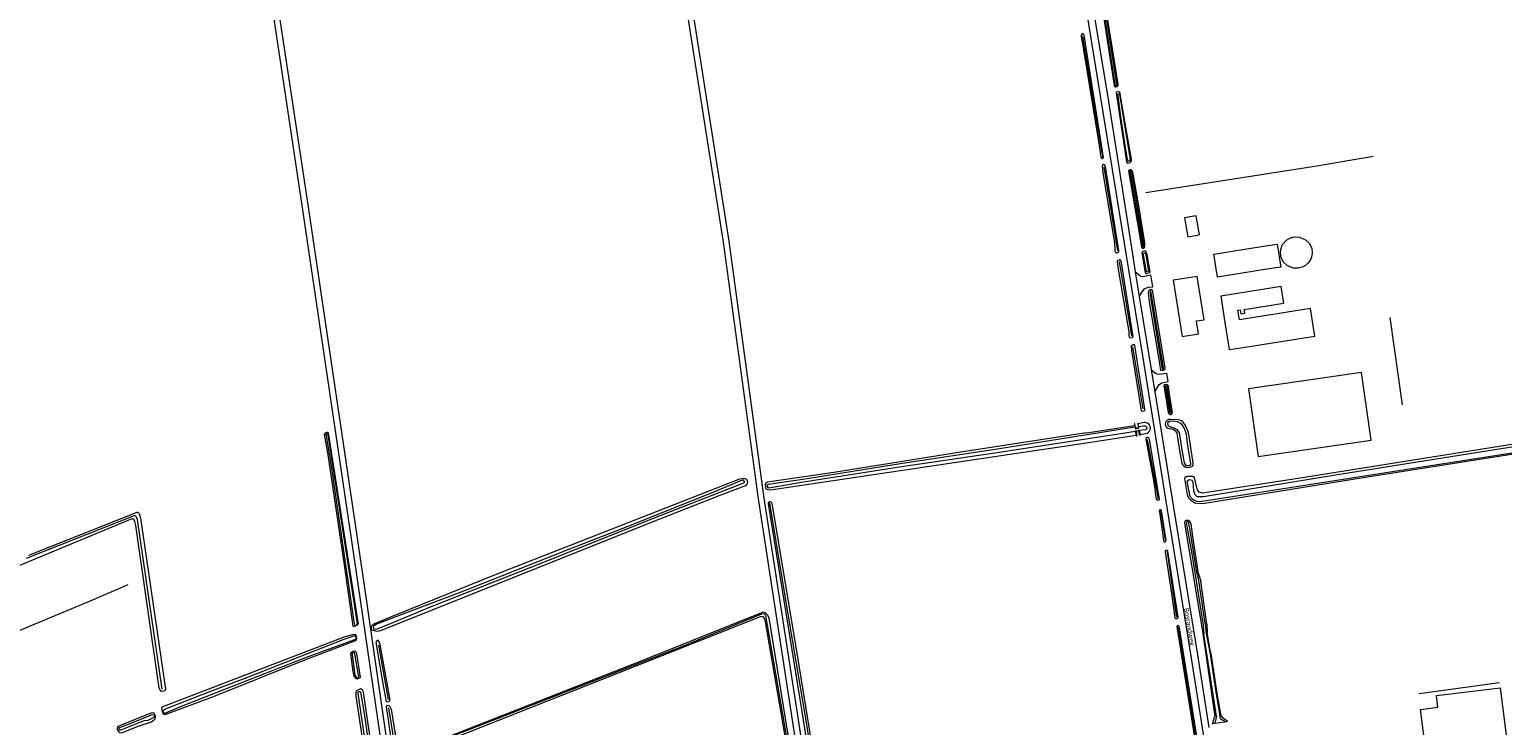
# Model space of a CAD drawing. Extents: x 177628 to 188968, y 384226 to 390673.
# Tile 336 of 393: x 186707 to 187466, y 385678 to 386037. Entities that reach past the tile are written whole.
import ezdxf

# ---------------------------------------------------------------- set-up
doc = ezdxf.new("R2010")
doc.units = 0
for name, color, linetype, lineweight in [('B01_T', 14, 'Continuous', 9), ('B02_F', 14, 'Continuous', 9), ('B02_T', 14, 'Continuous', 9), ('B04_F', 14, 'Continuous', 9), ('B04_T', 14, 'Continuous', 9), ('B14_F', 14, 'Continuous', 9), ('T01_F', 253, 'Continuous', 9), ('T02_F', 253, 'RASTER', 9), ('T04_F', 253, 'HAAG', 9), ('T07_F', 253, 'Continuous', 9), ('T09_F', 253, 'Continuous', 9), ('T09_T', 253, 'Continuous', 9), ('T22_F', 253, 'Continuous', 9), ('V00_F', 8, 'Continuous', 9), ('V00_T', 8, 'Continuous', 9), ('V06_F', 8, 'Continuous', 9), ('W01_F', 253, 'Continuous', 9), ('Z06', 7, 'Continuous', 9)]:
    doc.layers.add(name, color=color, linetype=linetype, lineweight=lineweight)
doc.styles.add('Legend', font='calibri.ttf')
doc.linetypes.add('HAAG', pattern='A,4,-1,[5,TOPOCAD.SHX,S=0.35,R=0,X=-0.35,Y=-0.35],-1', length=6)
doc.linetypes.add('RASTER', pattern='A,4,-1,[4,TOPOCAD.SHX,S=0.5,R=0,X=-0.5,Y=0],-1', length=6)

msp = doc.modelspace()

# ---------------------------------------------------------------- linework, layer by layer
at = {"layer": 'B01_T', "linetype": 'Continuous'}
for points in [[(187301.206, 385908.534), (187296.478, 385907.771), (187301.153, 385878.827), (187309.686, 385880.205), (187308.829, 385885.511)], [(187308.829, 385885.511), (187308.623, 385886.787), (187312.525, 385887.417), (187308.917, 385909.778), (187301.206, 385908.534)]]:
    msp.add_lwpolyline(points, dxfattribs=at)
at = {"layer": 'B02_F', "linetype": 'Continuous'}
for points in [[(187308.356, 385941.067), (187307.315, 385940.888)], [(187310.069, 385931.129), (187309.2, 385930.979)]]:
    msp.add_lwpolyline(points, dxfattribs=at)
at = {"layer": 'B02_T', "linetype": 'Continuous'}
for points in [[(187307.315, 385940.888), (187302.371, 385940.036), (187304.083, 385930.097), (187309.2, 385930.979)], [(187344.932, 385913.462), (187319.481, 385909.417), (187317.598, 385921.266), (187343.047, 385925.312)], [(187333.138, 385892.784), (187353.581, 385896.036), (187352.236, 385904.49), (187321.052, 385899.527), (187323.199, 385886.02)], [(187329.973, 385892.281), (187331.041, 385892.451)], [(187330.47, 385872.808), (187369.621, 385879.033), (187367.375, 385893.156), (187330.76, 385887.333)], [(187323.199, 385886.02), (187325.426, 385872.006), (187330.47, 385872.808)], [(187335.416, 385851.83), (187340.405, 385816.969), (187398.688, 385825.337), (187393.699, 385860.198), (187335.416, 385851.83)]]:
    msp.add_lwpolyline(points, dxfattribs=at)
at = {"layer": 'B04_F', "linetype": 'Continuous'}
for points in [[(187276.782, 385833.972), (187276.543, 385833.93)], [(187278.533, 385834.04), (187278.294, 385833.98)], [(187277.803, 385827.443), (187277.583, 385827.41)], [(187279.463, 385827.92), (187279.243, 385827.88)], [(187316.741, 385679.185), (187316.994, 385679.226)], [(187316.994, 385679.226), (187318.086, 385679.401)], [(187318.086, 385679.401), (187323.272, 385680.232)], [(187323.272, 385680.232), (187324.351, 385680.405)], [(187324.351, 385680.405), (187324.744, 385680.468)]]:
    msp.add_lwpolyline(points, dxfattribs=at)
at = {"layer": 'B04_T', "linetype": 'Continuous'}
for points in [[(187276.543, 385833.93), (187277.012, 385831.23), (187278.923, 385831.5), (187278.533, 385834.04)], [(187278.294, 385833.98), (187278.643, 385831.707), (187277.21, 385831.511), (187276.782, 385833.972)], [(187277.583, 385827.41), (187277.173, 385830.16), (187279.053, 385830.47), (187279.463, 385827.92)], [(187279.243, 385827.88), (187278.867, 385830.214), (187277.422, 385829.997), (187277.803, 385827.443)]]:
    msp.add_lwpolyline(points, dxfattribs=at)
at = {"layer": 'B14_F', "linetype": 'Continuous'}
for points in [[(187310.069, 385931.129), (187308.356, 385941.067)], [(187367.915, 385919.758), (187367.133, 385917.976), (187366.049, 385916.584), (187364.711, 385915.471), (187363.002, 385914.456), (187361.053, 385913.989), (187358.541, 385914.056), (187355.468, 385915.249), (187353.319, 385917.306), (187352.089, 385920.095), (187351.873, 385922.808), (187352.828, 385925.973), (187355.203, 385928.588), (187356.965, 385929.626), (187359, 385930.197), (187361.748, 385930.038), (187364.706, 385928.664), (187366.83, 385926.661), (187367.994, 385924.17), (187368.224, 385921.723), (187367.915, 385919.758)], [(187343.047, 385925.312), (187350.238, 385926.455), (187352.123, 385914.606), (187344.932, 385913.462)], [(187330.76, 385887.333), (187329.973, 385892.281)], [(187331.041, 385892.451), (187331.367, 385890.403), (187333.464, 385890.736), (187333.138, 385892.784)], [(187437.113, 385585.196), (187424.115, 385686.579), (187433.056, 385687.761), (187432.329, 385693.667), (187465.165, 385697.651), (187478.064, 385596.085)]]:
    msp.add_lwpolyline(points, dxfattribs=at)
at = {"layer": 'T01_F', "linetype": 'Continuous'}
msp.add_lwpolyline([(187408.268, 385888.612), (187414.58, 385843.558)], dxfattribs=at)
at = {"layer": 'T02_F', "linetype": 'RASTER'}
msp.add_lwpolyline([(187282.437, 385953.003), (187370.569, 385966.756), (187399.634, 385971.709)], dxfattribs=at)
at = {"layer": 'T04_F', "linetype": 'HAAG'}
msp.add_lwpolyline([(187423.374, 385694.8), (187464.881, 385700.456)], dxfattribs=at)
at = {"layer": 'T07_F', "linetype": 'Continuous'}
for points in [[(187249.85, 386033.382), (187260.088, 385971.475)], [(187260.812, 385966.077), (187267.849, 385922.884)], [(187268.676, 385917.404), (187275.099, 385878.943)], [(187275.529, 385873.476), (187280.949, 385841.586)], [(187283.182, 385825.747), (187288.858, 385795.034)], [(187129.597, 385542.575), (187128.673, 385543.827), (187121.801, 385587.796), (187114.326, 385636.022), (187107.465, 385679.736), (187098.403, 385733.601), (187088.595, 385792.857)], [(186775.268, 385697.06), (186762.681, 385784.442), (186762.106, 385785.693), (186761.292, 385786.595), (186760.436, 385786.202), (186705.255, 385764.398)], [(187290.156, 385788.642), (187292.378, 385774.024)], [(187293.391, 385767.92), (187297.822, 385737.43), (187298.347, 385734.157)], [(186757.607, 385750.752), (186738.507, 385742.508), (186707.634, 385729.599), (186676.35, 385716.463), (186658.53, 385708.805), (186638.762, 385700.727), (186624.904, 385695.477)], [(186896.185, 385661.66), (187043.314, 385718.969), (187084.57, 385735.802), (187085.534, 385735.973), (187085.999, 385735.66), (187086.447, 385734.95), (187100.333, 385654.193)], [(187299.179, 385728.975), (187316.405, 385621.579), (187324.685, 385567.832), (187325.859, 385557.065)], [(186886.852, 385719.737), (186891.812, 385691.643)], [(186892.081, 385687.405), (186896.185, 385661.66)]]:
    msp.add_lwpolyline(points, dxfattribs=at)
at = {"layer": 'T09_F', "linetype": 'Continuous'}
for points in [[(187262.578, 386044.178), (187260.67, 386054.648), (187260.493, 386055.048), (187260.194, 386055.274), (187259.998, 386055.267), (187259.55, 386055.11), (187259.264, 386054.944), (187259.092, 386054.071), (187266.171, 386008.123), (187266.381, 386007.738), (187266.58, 386007.467), (187267.069, 386007.444), (187267.75, 386007.704), (187268.203, 386008.303), (187268.242, 386008.758), (187267.032, 386016.469), (187262.578, 386044.178)], [(187258.324, 385977.3), (187259.345, 385971.257), (187259.617, 385970.666), (187260.009, 385970.521), (187260.22, 385970.487), (187260.663, 385971.082), (187250.592, 386034.043), (187250.394, 386034.473), (187249.932, 386034.911), (187249.663, 386034.788), (187249.03, 386034.041), (187249.194, 386033.4), (187250.17, 386027.597), (187258.324, 385977.3)], [(187271.048, 385992.55), (187269.257, 386004.107), (187269.08, 386004.508), (187268.674, 386004.886), (187268.286, 386004.954), (187267.375, 386004.672), (187267.13, 386004.324), (187272.478, 385968.805), (187272.828, 385968.282), (187273.194, 385968.085), (187273.824, 385968.283), (187274.424, 385968.548), (187274.917, 385968.965), (187275.059, 385969.545), (187275.013, 385970.282), (187271.048, 385992.55)], [(187266.322, 385927.06), (187266.487, 385923.163), (187267.055, 385921.927), (187267.29, 385921.84), (187268.2, 385922.128), (187268.58, 385922.433), (187268.627, 385923.041), (187261.595, 385966.366), (187261.204, 385967.358), (187260.704, 385967.454), (187260.191, 385967.153), (187259.988, 385966.604), (187260.281, 385963.417), (187266.322, 385927.06)], [(187278.62, 385947.165), (187275.785, 385963.439), (187275.494, 385964.187), (187275.185, 385964.529), (187274.652, 385964.652), (187274.064, 385964.632), (187273.66, 385964.374), (187273.566, 385964.134), (187280.222, 385924.929), (187280.45, 385924.592), (187280.908, 385924.276), (187281.352, 385924.352), (187281.804, 385924.592), (187281.924, 385925.043), (187281.908, 385927.067), (187278.62, 385947.165)], [(187283.32, 385920.162), (187282.888, 385922.043), (187282.601, 385922.514), (187282.106, 385922.733), (187281.603, 385922.79), (187281.121, 385922.618), (187280.569, 385922.334), (187280.368, 385921.887), (187282.13, 385911.751), (187282.436, 385911.328), (187282.987, 385911.253), (187284.431, 385911.77), (187284.635, 385911.94), (187283.32, 385920.162)], [(187273.64, 385881.131), (187273.757, 385879.036), (187274.079, 385878.337), (187274.52, 385878.084), (187275.376, 385878.348), (187275.918, 385878.727), (187275.841, 385879.603), (187269.991, 385916.96), (187269.645, 385917.713), (187269.294, 385918.333), (187268.869, 385918.268), (187268.091, 385917.975), (187267.76, 385917.563), (187267.955, 385914.591), (187273.64, 385881.131)], [(187284.415, 385896.907), (187283.88, 385901.371), (187284.184, 385902.58), (187284.377, 385902.864), (187284.844, 385903.07), (187285.14, 385903.121), (187285.683, 385902.882), (187292.324, 385862.716), (187292.293, 385862.065), (187292.107, 385861.584), (187291.054, 385861.08), (187290.152, 385861.32), (187289.633, 385864.755), (187284.415, 385896.907)], [(187279.774, 385842.732), (187279.994, 385840.554), (187280.701, 385840.292), (187281.42, 385840.428), (187281.962, 385840.807), (187282.033, 385841.361), (187276.879, 385874.089), (187276.656, 385874.573), (187276.313, 385874.611), (187275.644, 385874.368), (187274.936, 385873.782), (187275.074, 385871.501), (187279.774, 385842.732)], [(187294.716, 385848.932), (187294.136, 385853.137), (187293.775, 385853.774), (187293.107, 385854.117), (187291.855, 385853.884), (187291.662, 385853.599), (187293.957, 385839.635), (187294.303, 385839.031), (187294.535, 385838.775), (187295.049, 385838.603), (187295.245, 385838.61), (187296.098, 385839.026), (187296.3, 385839.832), (187294.716, 385848.932)], [(186869.101, 385761.149), (186873.71, 385729.446), (186874.616, 385729.384), (186875.968, 385730.086), (186876.607, 385730.778), (186876.34, 385731.533), (186861.165, 385829.052), (186860.816, 385829.291), (186860.3, 385829.372), (186859.378, 385828.948), (186858.871, 385828.316), (186860.765, 385817.78), (186869.101, 385761.149)], [(187251.792, 385829.18), (187188.159, 385819.413), (187121.634, 385808.647), (187087.443, 385803.639), (187086.507, 385803.209), (187086.174, 385802.395), (187086.304, 385801.086), (187086.462, 385800.639), (187086.887, 385800.126), (187087.587, 385799.835), (187088.929, 385799.791), (187252.922, 385824.11)], [(187518.529, 385830.616), (187360.956, 385805.614), (187311.706, 385798.074), (187309.968, 385798.582), (187309.143, 385799.731), (187307.61, 385805.826), (187307.492, 385806.093), (187306.78, 385806.535), (187305.529, 385806.661), (187303.864, 385806.644), (187303.186, 385806.464), (187302.522, 385805.893), (187302.429, 385805.652), (187303.76, 385797.397), (187304.09, 385796.467), (187304.476, 385795.682), (187305.439, 385794.673), (187306.713, 385793.681), (187307.777, 385793.075), (187308.923, 385792.824), (187310.633, 385792.741), (187312.894, 385792.942), (187390.139, 385805.46), (187475.305, 385818.803)], [(187286.657, 385803.676), (187287.716, 385795.147), (187288.455, 385794.541), (187288.769, 385794.421), (187289.289, 385794.654), (187289.554, 385794.876), (187284.413, 385825.673), (187284.117, 385826.217), (187283.755, 385826.68), (187283.094, 385826.644), (187282.502, 385826.223), (187282.397, 385825.76), (187282.592, 385824.858), (187286.657, 385803.676)], [(187305.32, 385822.69), (187306.781, 385813.417), (187306.771, 385812.536), (187306.399, 385811.934), (187305.973, 385811.547), (187305.043, 385811.216), (187303.37, 385811.036), (187302.856, 385811.208), (187301.852, 385812.04), (187301.16, 385813.248), (187299.92, 385820.1)], [(187025.845, 385782.42), (187062.996, 385797.004), (187075.666, 385801.792), (187076.625, 385802.375), (187077.069, 385803.052), (187077.304, 385803.773), (187076.949, 385804.648), (187076.73, 385805.02), (187076.09, 385805.386), (187075.766, 385805.474), (187075.23, 385805.51), (187072.977, 385805.277), (187018.99, 385784.083), (186947.822, 385756.311), (186893.015, 385734.127), (186884.862, 385730.708), (186883.426, 385729.622), (186883.057, 385728.886), (186883.092, 385728.194), (186883.378, 385727.57), (186885.969, 385726.967), (186888.051, 385727.264), (187025.845, 385782.42)], [(187111.525, 385646.477), (187105.184, 385686.469), (187098.145, 385729.999), (187088.134, 385791.453), (187087.972, 385792.63), (187088.316, 385793.721), (187088.697, 385793.683), (187089.383, 385793.313), (187089.592, 385792.73), (187102.307, 385716.509), (187113.851, 385645.697)], [(186706.639, 385765.98), (186762.394, 385788.191), (186762.784, 385788.211), (186763.441, 385787.476), (186764.242, 385785.212), (186776.995, 385696.949), (186776.644, 385696.15), (186776.052, 385695.877), (186775.11, 385695.843), (186774.63, 385696.021), (186773.989, 385697.241), (186773.646, 385698.679), (186761.752, 385781.434), (186761.233, 385783.429), (186760.84, 385784.285), (186760.076, 385784.732), (186758.567, 385784.197), (186614.455, 385724.462)], [(187291.126, 385777.522), (187291.581, 385773.38), (187292.03, 385772.827), (187292.594, 385773.079), (187292.944, 385773.808), (187290.534, 385788.966), (187290.19, 385789.385), (187289.77, 385789.509), (187289.275, 385788.871), (187289.464, 385788.331), (187291.126, 385777.522)], [(187309.661, 385756.482), (187306.765, 385775.602), (187305.772, 385782.246), (187305.104, 385783.387), (187304.449, 385783.864), (187303.861, 385783.947), (187303.271, 385783.908), (187302.826, 385783.695), (187302.527, 385783.43), (187302.418, 385782.769), (187311.103, 385729.729)], [(187295.699, 385746.367), (187297.37, 385733.793), (187297.777, 385733.35), (187298.221, 385733.288), (187298.89, 385733.536), (187299.082, 385734.038), (187293.87, 385768.134), (187293.633, 385768.548), (187292.803, 385768.541), (187292.432, 385768.323), (187292.41, 385767.792), (187295.699, 385746.367)], [(187309.661, 385756.482), (187310.798, 385752.585)], [(187313.914, 385730.467), (187310.798, 385752.585)], [(186898.558, 385663.046), (187022.89, 385711.845), (187085.334, 385736.857), (187086.197, 385736.528), (187087.37, 385735.361), (187088.122, 385733.681), (187101.253, 385653.301)], [(187099.904, 385652.828), (187086.306, 385731.633), (187086.237, 385732.513), (187085.928, 385733.35), (187085.528, 385733.952), (187085.039, 385734.319), (187084.436, 385734.504), (187083.659, 385734.351), (187009.62, 385704.867), (186952.143, 385682.272), (186902.31, 385662.513)], [(187313.914, 385730.467), (187314.038, 385726.145)], [(186848.086, 385711.716), (186874.689, 385721.827), (186875.46, 385722.512), (186875.77, 385723.173), (186875.588, 385724.081), (186875.179, 385725.073), (186874.167, 385725.221), (186869.483, 385724.012), (186775.254, 385687.663), (186775.032, 385687.325), (186775.505, 385684.757), (186775.963, 385684.071), (186776.822, 385683.947), (186801.729, 385693.229), (186848.086, 385711.716)], [(187324.067, 385566.774), (187325.25, 385556.687), (187325.55, 385556.249), (187325.922, 385555.999), (187326.327, 385556.024), (187326.674, 385556.18), (187326.782, 385557.217), (187312.963, 385646.838), (187299.785, 385728.628), (187299.581, 385729.318), (187299.406, 385729.708), (187298.861, 385729.88), (187298.389, 385729.305), (187303.689, 385696.758), (187313.292, 385636.682), (187324.067, 385566.774)], [(187311.103, 385729.729), (187311.798, 385725.741)], [(187311.798, 385725.741), (187318.077, 385682.928)], [(187315.835, 385716.175), (187314.038, 385726.145)], [(186873.562, 385706.028), (186874.088, 385703.724), (186875.165, 385702.402), (186876.061, 385702.293), (186877.082, 385702.763), (186877.624, 385703.142), (186875.769, 385715.247), (186875.225, 385716.43), (186874.411, 385716.642), (186873.634, 385716.349), (186872.935, 385716.028), (186872.513, 385715.248), (186873.562, 385706.028)], [(186889.328, 385698.793), (186890.867, 385690.7), (186891.603, 385690.509), (186892.169, 385690.697), (186892.693, 385691.127), (186892.798, 385692.345), (186887.713, 385719.992), (186887.264, 385721.287), (186886.9, 385722.1), (186886.104, 385722.135), (186885.504, 385721.15), (186889.328, 385698.793)], [(187316.245, 385714.302), (187315.835, 385716.175)], [(187321.346, 385683.217), (187319.484, 385693.704), (187316.245, 385714.302)], [(186890.439, 385591.172), (186892.3, 385576.79), (186892.814, 385575.529), (186893.574, 385575.293), (186894.554, 385575.287), (186895.629, 385575.781), (186896.228, 385576.318), (186892.969, 385601.387), (186879.172, 385695.388), (186878.623, 385696.439), (186878.009, 385697.068), (186877.533, 385697.11), (186876.541, 385696.718), (186875.545, 385696.195), (186875.172, 385695.307), (186875.214, 385693.373), (186882.492, 385645.407), (186890.439, 385591.172)], [(186763.016, 385677.833), (186769.825, 385680.067), (186771.619, 385681.506), (186771.949, 385682.224), (186771.899, 385683.051), (186771.619, 385683.867), (186771.218, 385684.532), (186770.287, 385684.812), (186769.493, 385684.588), (186754.227, 385678.465), (186752.456, 385677.697), (186752.08, 385676.769), (186752.172, 385676.056), (186753.357, 385674.712), (186754.483, 385674.522), (186763.016, 385677.833)], [(186904.084, 385598.648), (186891.045, 385687.98), (186891.58, 385688.675), (186892.321, 385688.617), (186892.575, 385688.34), (186893.381, 385686.684), (186897.129, 385663.187)], [(187316.994, 385679.226), (187317.057, 385679.639), (187318.077, 385682.928)], [(187321.346, 385683.217), (187322.411, 385682.046), (187323.666, 385681.256), (187324.35, 385680.417), (187324.351, 385680.405)]]:
    msp.add_lwpolyline(points, dxfattribs=at)
at = {"layer": 'T09_T', "linetype": 'Continuous'}
for points in [[(187251.792, 385829.18), (187276.709, 385832.974)], [(187281.388, 385834.402), (187278.565, 385833.826)], [(187294.957, 385836.019), (187296.439, 385836.222), (187297.929, 385836.08)], [(187252.922, 385824.11), (187277.513, 385827.878)], [(187279.416, 385828.214), (187282.49, 385828.793)], [(187299.92, 385820.1), (187298.75, 385827.7)], [(187304.539, 385828.452), (187305.32, 385822.69)]]:
    msp.add_lwpolyline(points, dxfattribs=at)
for centre, radius, start, end in [((187281.96, 385831.602), 2.858, 280.696224, 101.534424), ((187294.907, 385833.619), 2.401, 88.800671, 272.488699), ((187294.115, 385825.337), 5.951, 50.502436, 81.34094), ((187296.084, 385827.96), 2.678, 354.428887, 47.318505), ((187296.992, 385828.145), 7.99, 56.011854, 83.267881), ((187293.353, 385826.909), 11.292, 7.855224, 44.122877)]:
    msp.add_arc(centre, radius, start, end, dxfattribs=at)
at = {"layer": 'T22_F', "linetype": 'Continuous'}
for points in [[(187286.016, 385904.476), (187285.034, 385910.515)], [(187293.947, 385855.587), (187293.242, 385859.96)]]:
    msp.add_lwpolyline(points, dxfattribs=at)
at = {"layer": 'V00_F', "linetype": 'Continuous'}
for points in [[(187277.042, 385912.078), (187279.004, 385910.592), (187279.748, 385909.94), (187280.834, 385909.7), (187285.034, 385910.515)], [(187279.104, 385899.401), (187280.957, 385902.309), (187281.925, 385903.519), (187283.857, 385904.175), (187286.016, 385904.476)], [(187285.218, 385861.748), (187286.525, 385860.561), (187287.797, 385859.75), (187289.174, 385859.443), (187293.242, 385859.96)], [(187287.059, 385850.326), (187289.375, 385853.96), (187290.762, 385854.964), (187293.947, 385855.587)]]:
    msp.add_lwpolyline(points, dxfattribs=at)
at = {"layer": 'V00_T', "linetype": 'Continuous'}
for points in [[(187330.604, 385561.352), (187321.313, 385619.221), (187313.313, 385667.311), (187306.091, 385713.031), (187293.633, 385789.57), (187280.894, 385868.781), (187241.133, 386113.891), (187202.163, 386354.531), (187183.789, 386468.561), (187181.846, 386479.625), (187181.482, 386482.245), (187181.048, 386482.118)], [(187195.57, 386415.391), (187208.614, 386334.87), (187224.002, 386239.051), (187244.163, 386114.841), (187263.203, 385999.999), (187274.663, 385926.7), (187277.042, 385912.078)], [(187277.042, 385912.078), (187279.104, 385899.401)], [(187279.104, 385899.401), (187285.218, 385861.748)], [(187285.218, 385861.748), (187287.059, 385850.326)], [(187287.059, 385850.326), (187296.682, 385790.611), (187309.211, 385713.611), (187314.973, 385677.269)]]:
    msp.add_lwpolyline(points, dxfattribs=at)
at = {"layer": 'V06_F', "linetype": 'Continuous'}
for points in [[(186986.834, 386414.785), (186999.808, 386340.381), (187031.46, 386157.395), (187067.51, 385927.885), (187085.533, 385795.484), (187107.269, 385654.607), (187123.642, 385544.878)], [(186983.993, 386413.612), (186996.852, 386339.867), (187028.5, 386156.907), (187064.542, 385927.449), (187082.565, 385795.052), (187104.303, 385654.155), (187120.203, 385544.451)], [(186909.7, 385515.251), (186897.035, 385609.635), (186876.473, 385751.257), (186847.404, 385947.499), (186828.022, 386075.875), (186814.034, 386172.007), (186800.609, 386282.894), (186791.722, 386334.229)], [(186912.991, 385515.679), (186900.003, 385610.079), (186879.441, 385751.693), (186850.372, 385947.943), (186830.99, 386076.315), (186817.008, 386172.403), (186803.579, 386283.33), (186794.564, 386335.402)]]:
    msp.add_lwpolyline(points, dxfattribs=at)
at = {"layer": 'W01_F', "linetype": 'Continuous'}
for points in [[(187262.02, 386044.354), (187260.264, 386053.935), (187260.125, 386054.431), (187259.533, 386054.329), (187259.796, 386053.011), (187266.558, 386008.596), (187266.889, 386008.026), (187267.111, 386007.884), (187267.623, 386008.349), (187267.476, 386008.683), (187262.02, 386044.354)], [(187269.611, 385992.1), (187268.169, 386002.775), (187268.016, 386003.664), (187268.157, 386003.885), (187268.291, 386003.944), (187268.712, 386003.891), (187268.963, 386003.683), (187274.409, 385969.84), (187274.127, 385969.397), (187273.889, 385969.212), (187273.556, 385969.065), (187273.085, 385970.132), (187272.401, 385974.212), (187269.611, 385992.1)], [(187274.217, 385963.995), (187274.177, 385963.949)], [(187274.217, 385963.995), (187274.223, 385964.066)], [(187274.217, 385963.995), (187280.826, 385925.171), (187280.91, 385925.048), (187281.056, 385924.947), (187281.261, 385925.024), (187281.287, 385925.124), (187281.272, 385927.013), (187277.992, 385947.062), (187275.169, 385963.267), (187274.944, 385963.847), (187274.847, 385963.954), (187274.59, 385964.013), (187274.217, 385963.995)], [(187281.175, 385921.774), (187281.694, 385921.999), (187281.901, 385921.976), (187282.065, 385921.903), (187282.16, 385921.747), (187282.557, 385920.014), (187283.777, 385912.359), (187282.904, 385912.047), (187282.863, 385912.06), (187281.175, 385921.774)], [(187285.015, 385902.325), (187284.878, 385902.265), (187284.641, 385901.323), (187285.158, 385897.012), (187290.374, 385864.871), (187290.82, 385861.918), (187290.98, 385861.876), (187291.515, 385862.132), (187291.549, 385862.222), (187291.571, 385862.672), (187285.015, 385902.325)], [(187293.968, 385848.828), (187293.408, 385852.891), (187293.23, 385853.206), (187292.992, 385853.328), (187292.487, 385853.234), (187294.68, 385839.892), (187294.962, 385839.428), (187295.114, 385839.377), (187295.448, 385839.538), (187295.529, 385839.86), (187293.968, 385848.828)], [(187576.987, 385838.626), (187380.311, 385807.222), (187312.169, 385796.103), (187310.07, 385796.071), (187308.878, 385796.195), (187307.93, 385797.239), (187307.36, 385798.532), (187307.166, 385799.34), (187306.838, 385803.583), (187306.35, 385804.506), (187305.664, 385804.772), (187304.804, 385804.88), (187304.056, 385804.55), (187303.624, 385803.872), (187305.067, 385796.546), (187306.557, 385795.009), (187308.502, 385793.916), (187310.026, 385793.776), (187313.741, 385794.196), (187634.243, 385844.214)], [(187276.862, 385832.096), (187207.023, 385820.918), (187157.051, 385813.39), (187107.871, 385805.488), (187087.992, 385802.579), (187087.559, 385802.385), (187087.159, 385801.998), (187087.243, 385801.463), (187087.538, 385800.919), (187088.151, 385800.828), (187105.95, 385803.849), (187154.201, 385811.387), (187204.597, 385818.896), (187267.268, 385828.515), (187277.201, 385829.97)], [(187278.788, 385832.379), (187281.249, 385832.741), (187282.185, 385832.743), (187282.683, 385832.446), (187282.993, 385831.752), (187282.97, 385831.221), (187282.682, 385830.936), (187282.311, 385830.718), (187279.089, 385830.246)], [(187301.075, 385820.309), (187302.279, 385813.656), (187302.765, 385812.808), (187303.436, 385812.251), (187303.499, 385812.23), (187304.78, 385812.368), (187305.358, 385812.574), (187305.488, 385812.691), (187305.601, 385812.875), (187305.606, 385813.332), (187304.161, 385822.507), (187303.376, 385828.292), (187302.47, 385831.391), (187300.859, 385833.694), (187298.843, 385834.736), (187296.63, 385835.085), (187294.69, 385834.941), (187293.685, 385834.17), (187293.741, 385832.957), (187295.186, 385832.249), (187296.979, 385831.718), (187298.485, 385830.798), (187299.597, 385829.189), (187300.019, 385827.166), (187301.075, 385820.309)], [(186873.93, 385732.858), (186874.579, 385729.886), (186874.999, 385729.84), (186875.789, 385730.203), (186875.967, 385730.684), (186860.853, 385828.071), (186860.383, 385828.573), (186859.862, 385828.493), (186859.73, 385828.432), (186862.215, 385813.143), (186873.93, 385732.858)], [(187012.299, 385779.702), (186985.425, 385769.109), (186930.725, 385747.432), (186885.876, 385730.488), (186884.45, 385729.459), (186884.072, 385728.705), (186884.255, 385728.006), (186885.075, 385727.917), (186886.25, 385728.053), (186888.954, 385729.133), (186913.713, 385739.365), (186964.98, 385759.701), (187032.532, 385786.673), (187075.187, 385803.287), (187075.578, 385803.722), (187075.541, 385804.095), (187074.936, 385804.865), (187074.315, 385804.653), (187071.991, 385803.743), (187059.265, 385798.309), (187012.299, 385779.702)], [(187313.085, 385730.8), (187309.547, 385754.054), (187308.897, 385756.298), (187305.453, 385777.833), (187304.672, 385782.51), (187304.269, 385783.351), (187304.172, 385783.426), (187303.752, 385783.286), (187303.43, 385783.07), (187303.324, 385782.655), (187305.997, 385767.809), (187312.042, 385730.056)], [(187313.085, 385730.8), (187313.589, 385725.685)], [(186799.957, 385695.728), (186818.163, 385702.718), (186845.102, 385713.225), (186869.244, 385722.833), (186874.135, 385724.474), (186874.763, 385724.431), (186875.128, 385723.879), (186875.271, 385723.447), (186875.19, 385723.022), (186874.933, 385722.738), (186874.02, 385722.317), (186848.761, 385712.971), (186816.284, 385700.304), (186784.348, 385687.664), (186777.028, 385684.685), (186776.375, 385684.662), (186776.024, 385684.943), (186775.93, 385685.509), (186776.04, 385686.113), (186777.052, 385686.8), (186799.957, 385695.728)], [(187312.042, 385730.056), (187312.38, 385725.288)], [(187318.938, 385683.035), (187312.38, 385725.288)], [(187313.589, 385725.685), (187315.621, 385715.097)], [(186874.426, 385705.788), (186874.712, 385704.204), (186875.336, 385703.328), (186875.687, 385703.047), (186876.312, 385702.891), (186876.631, 385703.039), (186876.808, 385703.618), (186876.622, 385704.141), (186874.713, 385715.274), (186874.482, 385715.777), (186874.215, 385715.875), (186873.691, 385715.69), (186873.22, 385715.03), (186873.23, 385714.647), (186874.426, 385705.788)], [(187315.621, 385715.097), (187318.761, 385694.451), (187320.61, 385683.228)], [(186883.555, 385657.293), (186879.627, 385684.49), (186877.71, 385695.398), (186877.197, 385695.55), (186876.681, 385695.589), (186876.382, 385695.396), (186876.196, 385695.2), (186876.157, 385694.684), (186887.981, 385615.657), (186893.309, 385576.871), (186893.561, 385576.323), (186893.961, 385576.175), (186894.921, 385576.616), (186895.035, 385578.053), (186887.775, 385627.297), (186883.555, 385657.293)], [(186759.351, 385679.434), (186764.415, 385681.541), (186767.223, 385682.777), (186769.367, 385683.653), (186770.144, 385684.01), (186770.99, 385683.735), (186771.137, 385683.415), (186771.298, 385682.825), (186770.851, 385682.232), (186769.638, 385681.619), (186768.587, 385681.135), (186767.927, 385680.887), (186766.005, 385680.612), (186763.774, 385679.807), (186754.447, 385676.016), (186753.948, 385675.897), (186753.724, 385675.905), (186753.457, 385676.003), (186753.184, 385676.597), (186753.04, 385677.03), (186753.272, 385677.247), (186759.351, 385679.434)], [(187318.938, 385683.035), (187318.086, 385679.401)], [(187323.272, 385680.232), (187322.979, 385680.482), (187321.671, 385681.181), (187320.956, 385681.969), (187320.61, 385683.228)]]:
    msp.add_lwpolyline(points, dxfattribs=at)

# ---------------------------------------------------------------- texts
at = {"layer": 'Z06', "linetype": 'Continuous', "style": 'Legend'}
msp.add_text('Bosrandweg', height=2.5, rotation=279.264524, dxfattribs=at).set_placement((187302.14, 385738.593))

doc.saveas('drawing.dxf')
